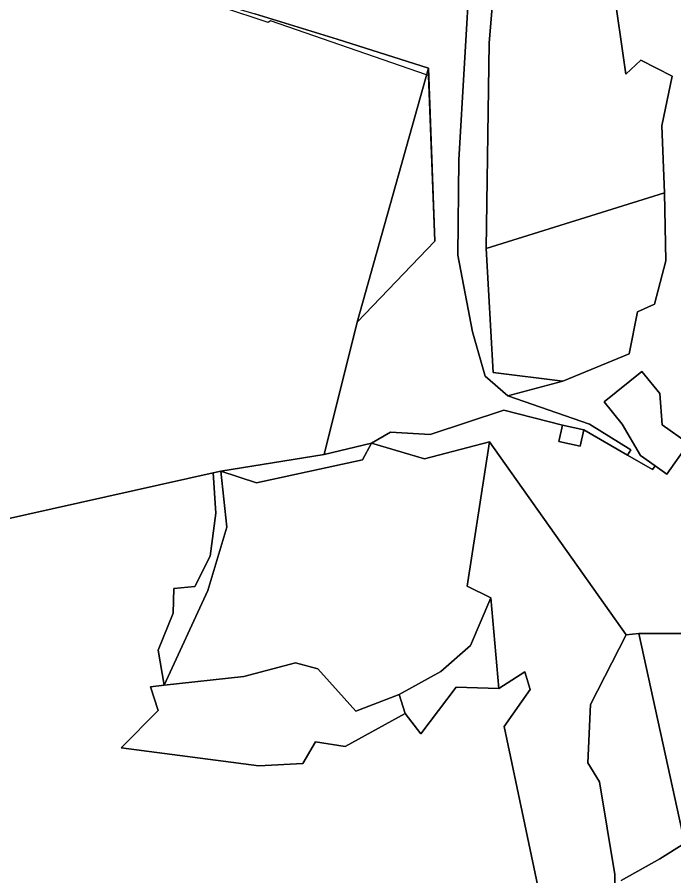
# Model space of a CAD drawing. Extents: x -477304 to -465429, y -1159113 to -1149210.
# Drawn here: x -472814.2 to -472632.8, y -1151919.3 to -1151682.2 of the extents above; entities that cross this region are included whole.
import ezdxf

# ---------------------------------------------------------------- set-up
doc = ezdxf.new("R2010")
doc.units = 0
for name, color, linetype in [('BPEJ_s', 7, 'Continuous'), ('ostatni_s', 7, 'Continuous'), ('PUPFL_s', 7, 'Continuous'), ('trav_porost_s', 7, 'Continuous')]:
    doc.layers.add(name, color=color, linetype=linetype)

msp = doc.modelspace()

# ---------------------------------------------------------------- linework, layer by layer
at = {"layer": 'BPEJ_s'}
for points in [[(-472841.3, -1151826.14), (-472760.08, -1151807.99), (-472757.96, -1151807.52), (-472729.38, -1151802.95), (-472720.26, -1151766.44), (-472698.81, -1151744.08), (-472700.55, -1151698.34), (-472701.15, -1151698.13), (-472744.28, -1151683.25), (-472744.92, -1151683.68), (-472770.49, -1151675.15), (-472777.21, -1151672.67)], [(-472841.3, -1151826.14), (-472760.08, -1151807.99), (-472757.96, -1151807.52), (-472729.38, -1151802.95), (-472720.26, -1151766.44), (-472698.81, -1151744.08), (-472700.55, -1151698.34), (-472701.15, -1151698.13), (-472744.28, -1151683.25), (-472744.92, -1151683.68), (-472770.49, -1151675.15)], [(-472629.79, -1151910.32), (-472636.68, -1151914.65), (-472647.33, -1151920.62)], [(-472647.33, -1151920.62), (-472636.68, -1151914.65), (-472629.79, -1151910.32)]]:
    msp.add_lwpolyline(points, dxfattribs=at)
at = {"layer": 'ostatni_s'}
for points in [[(-472642, -1151803.24), (-472647.04, -1151794.57), (-472652.04, -1151788.45), (-472641.69, -1151780), (-472636.69, -1151786.12), (-472636.04, -1151794.78), (-472628.75, -1151799.91), (-472634.71, -1151808.37), (-472637.99, -1151806.06)], [(-472663.54, -1151794.83), (-472657.63, -1151796.14), (-472658.64, -1151800.68), (-472664.55, -1151799.37)]]:
    msp.add_lwpolyline(points, close=True, dxfattribs=at)
at = {"layer": 'PUPFL_s'}
msp.add_lwpolyline([(-472941.85, -1151626.86), (-472779.62, -1151671.95), (-472767.02, -1151675.72), (-472748.54, -1151681.26), (-472725.86, -1151688.25), (-472700.63, -1151696.28), (-472720.26, -1151766.44), (-472729.38, -1151802.95), (-472757.96, -1151807.52), (-472760.08, -1151807.99), (-472841.3, -1151826.14)], dxfattribs=at)
msp.add_lwpolyline([(-472720.26, -1151766.44), (-472700.63, -1151696.28), (-472698.81, -1151744.08)], close=True, dxfattribs=at)
at = {"layer": 'trav_porost_s'}
for points in [[(-472636.09, -1151712.17), (-472635.36, -1151730.69), (-472684.66, -1151746.09), (-472683.87, -1151689.39), (-472682.3, -1151670.3), (-472679.9, -1151670.15), (-472675.1, -1151638.52), (-472671.47, -1151628.46), (-472664.71, -1151627.11), (-472658.3, -1151619.3), (-472647.57, -1151619.68), (-472653.86, -1151647.25), (-472652.29, -1151672.54), (-472649.66, -1151672.77), (-472646.08, -1151697.93), (-472641.96, -1151694.1), (-472633.22, -1151698.49)], [(-472688.43, -1151769.12), (-472692.44, -1151747.91), (-472692.19, -1151721.55), (-472689.11, -1151668.07), (-472687.06, -1151661.85), (-472681.75, -1151662.43), (-472682.3, -1151670.3), (-472683.87, -1151689.39), (-472684.66, -1151746.09), (-472682.72, -1151780.3), (-472663.45, -1151782.7), (-472678.69, -1151786.75), (-472684.91, -1151781.29)], [(-472642.86, -1151763.56), (-472645.14, -1151775.19), (-472663.45, -1151782.7), (-472682.72, -1151780.3), (-472684.66, -1151746.09), (-472635.36, -1151730.69), (-472635.06, -1151749.48), (-472638.12, -1151761.49)], [(-472697.19, -1151862.86), (-472708.68, -1151869.21), (-472720.64, -1151873.82), (-472731.13, -1151862.11), (-472737.29, -1151860.48), (-472751.57, -1151864.23), (-472773.65, -1151866.65), (-472761.56, -1151840.56), (-472756.34, -1151823.03), (-472757.96, -1151807.52), (-472748.09, -1151810.8), (-472718.78, -1151804.47), (-472716.38, -1151799.82), (-472701.67, -1151804.16), (-472683.71, -1151799.49), (-472689.94, -1151839.34), (-472683.36, -1151842.53), (-472689.01, -1151855.72)], [(-472716.38, -1151799.82), (-472718.78, -1151804.47), (-472748.09, -1151810.8), (-472757.96, -1151807.52), (-472729.38, -1151802.95)], [(-472689.94, -1151839.34), (-472683.71, -1151799.49), (-472645.96, -1151852.73), (-472655.87, -1151871.99), (-472656.54, -1151888.15), (-472653.31, -1151893.35), (-472649.15, -1151918.96), (-472649.18, -1151936.16), (-472667.16, -1151937.41), (-472679.71, -1151878.11), (-472672.5, -1151867.82), (-472673.98, -1151862.97), (-472681.15, -1151867.6), (-472683.36, -1151842.53)], [(-472770.9, -1151839.96), (-472765.12, -1151839.43), (-472760.94, -1151831.01), (-472759.36, -1151819.15), (-472760.08, -1151807.99), (-472757.96, -1151807.52), (-472756.34, -1151823.03), (-472761.56, -1151840.56), (-472773.65, -1151866.65), (-472775.27, -1151856.97), (-472771.16, -1151846.78)], [(-472708.68, -1151869.21), (-472697.19, -1151862.86), (-472689.01, -1151855.72), (-472683.36, -1151842.53), (-472681.15, -1151867.6), (-472692.95, -1151867.19), (-472702.73, -1151880.11), (-472707.04, -1151874.46)], [(-472619.17, -1151958.77), (-472625.87, -1151963.29), (-472637.92, -1151968.76), (-472659.76, -1151975.57), (-472667.16, -1151937.41), (-472649.18, -1151936.16), (-472649.15, -1151918.96), (-472653.31, -1151893.35), (-472656.54, -1151888.15), (-472655.87, -1151871.99), (-472645.96, -1151852.73), (-472642.49, -1151852.41)], [(-472605.91, -1151866.93), (-472591.14, -1151881.29), (-472588.83, -1151887.09), (-472593.06, -1151899.96), (-472593.09, -1151910.25), (-472594.5, -1151914.28), (-472603.1, -1151938.78), (-472607.48, -1151947.27), (-472612.9, -1151954.54), (-472619.17, -1151958.77), (-472642.49, -1151852.41), (-472612.28, -1151852.37), (-472613.18, -1151856.08), (-472605.91, -1151866.93), (-472618.42, -1151872.25), (-472614.2, -1151882.13), (-472601.74, -1151876.81)], [(-472731.13, -1151862.11), (-472720.64, -1151873.82), (-472708.68, -1151869.21), (-472707.04, -1151874.46), (-472723.59, -1151883.62), (-472731.77, -1151882.28), (-472735.29, -1151888.27), (-472747.5, -1151888.94), (-472785.54, -1151883.99), (-472775.3, -1151873.68), (-472777.43, -1151867.13), (-472773.65, -1151866.65), (-472751.57, -1151864.23), (-472737.29, -1151860.48)]]:
    msp.add_lwpolyline(points, close=True, dxfattribs=at)
for points in [[(-472689.11, -1151668.07), (-472692.19, -1151721.55), (-472692.44, -1151747.91), (-472688.43, -1151769.12), (-472684.91, -1151781.29), (-472678.69, -1151786.75), (-472656.08, -1151794.58), (-472644.73, -1151801.68), (-472645.58, -1151803.11), (-472657.63, -1151796.14), (-472663.54, -1151794.83), (-472679.81, -1151790.7), (-472700.14, -1151797.46), (-472711.09, -1151796.78), (-472716.38, -1151799.82), (-472729.38, -1151802.95), (-472720.26, -1151766.44), (-472698.81, -1151744.08), (-472700.63, -1151696.28), (-472725.86, -1151688.25), (-472748.54, -1151681.26)], [(-472628.75, -1151799.91), (-472636.04, -1151794.78), (-472636.69, -1151786.12), (-472641.69, -1151780), (-472652.04, -1151788.45), (-472647.04, -1151794.57), (-472642, -1151803.24), (-472637.99, -1151806.06), (-472638.66, -1151807.11), (-472645.58, -1151803.11), (-472644.73, -1151801.68), (-472656.08, -1151794.58), (-472678.69, -1151786.75), (-472663.45, -1151782.7), (-472645.14, -1151775.19), (-472642.86, -1151763.56), (-472638.12, -1151761.49), (-472635.06, -1151749.48), (-472635.36, -1151730.69), (-472636.09, -1151712.17), (-472633.22, -1151698.49), (-472641.96, -1151694.1), (-472646.08, -1151697.93), (-472649.66, -1151672.77)], [(-472612.28, -1151852.37), (-472642.49, -1151852.41), (-472645.96, -1151852.73), (-472683.71, -1151799.49), (-472701.67, -1151804.16), (-472716.38, -1151799.82), (-472711.09, -1151796.78), (-472700.14, -1151797.46), (-472679.81, -1151790.7), (-472663.54, -1151794.83), (-472664.55, -1151799.37), (-472658.64, -1151800.68), (-472657.63, -1151796.14), (-472645.58, -1151803.11), (-472638.66, -1151807.11), (-472637.99, -1151806.06), (-472634.71, -1151808.37), (-472628.75, -1151799.91)], [(-472841.3, -1151826.14), (-472760.08, -1151807.99), (-472759.36, -1151819.15), (-472760.94, -1151831.01), (-472765.12, -1151839.43), (-472770.9, -1151839.96), (-472771.16, -1151846.78), (-472775.27, -1151856.97), (-472773.65, -1151866.65), (-472777.43, -1151867.13), (-472775.3, -1151873.68), (-472785.54, -1151883.99), (-472747.5, -1151888.94), (-472735.29, -1151888.27), (-472731.77, -1151882.28), (-472723.59, -1151883.62), (-472707.04, -1151874.46), (-472702.73, -1151880.11), (-472692.95, -1151867.19), (-472681.15, -1151867.6), (-472673.98, -1151862.97), (-472672.5, -1151867.82), (-472679.71, -1151878.11), (-472667.16, -1151937.41)]]:
    msp.add_lwpolyline(points, dxfattribs=at)

doc.saveas('drawing.dxf')
